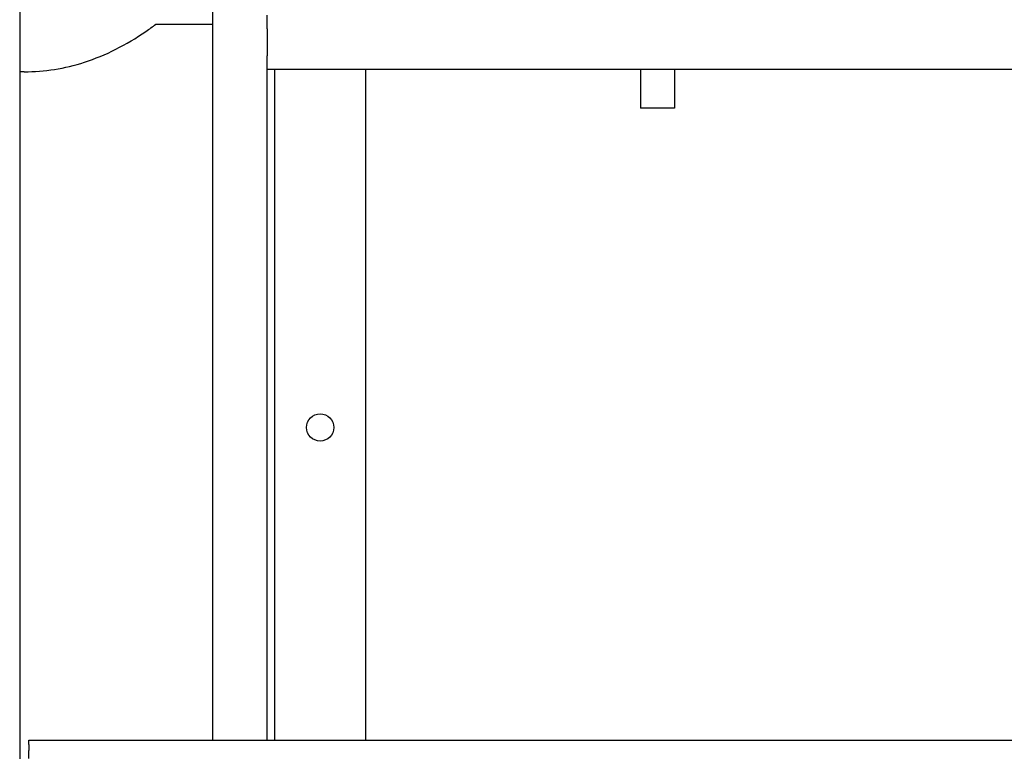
# Model space of a CAD drawing. Header units: inches. Extents: x 24 to 1128, y -94 to 748.
# Tile 376 of 546: x 693 to 720, y 231 to 251. Entities that reach past the tile are written whole.
import ezdxf

# ---------------------------------------------------------------- set-up
doc = ezdxf.new("R2010")
doc.units = ezdxf.units.IN
doc.header["$LTSCALE"] = 32
doc.header["$MEASUREMENT"] = 0
doc.layers.add('Visible (ANSI)', color=7, linetype='Continuous', lineweight=30)

msp = doc.modelspace()

# ---------------------------------------------------------------- linework, layer by layer
at = {"layer": 'Visible (ANSI)'}
for p, q in [((692.91529, 292.25037), (692.91529, 150.38487)), ((698.24529, 230.87537), (698.24529, 266.62537)), ((699.74529, 250.50037), (699.74529, 250.87537)), ((696.67222, 250.62537), (698.24529, 250.62537)), ((699.74529, 250.50037), (699.74529, 249.75037)), ((699.74529, 249.37537), (699.74529, 249.75037)), ((699.74529, 230.87537), (699.74529, 249.37537)), ((736.24529, 249.37537), (699.74529, 249.37537)), ((699.95529, 230.87537), (699.95529, 249.37537)), ((702.45529, 249.37537), (702.45529, 230.87537)), ((710.04029, 249.37537), (710.04029, 248.31287)), ((710.98029, 249.37537), (710.98029, 248.31287)), ((693.04029, 249.31287), (692.91529, 249.31287)), ((710.98029, 248.31287), (710.04029, 248.31287)), ((693.16529, 230.87537), (738.16529, 230.87537)), ((693.16529, 230.75436), (693.16529, 230.87537)), ((693.16529, 230.75436), (693.16529, 230.58521)), ((693.16529, 230.36927), (693.16529, 230.58521))]:
    msp.add_line(p, q, dxfattribs=at)
msp.add_circle((701.20529, 239.50037), 0.375, dxfattribs=at)
msp.add_circle((701.20529, 239.50037), 0.375, dxfattribs=at)
msp.add_open_spline([(693.04029, 249.31287), (693.59929, 249.31287), (694.1579, 249.40294), (695.28756, 249.76687), (695.856, 250.05383), (696.49014, 250.49087), (696.58157, 250.5569), (696.67222, 250.62537)], degree=3, knots=[0, 0, 0, 0, 0.159713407, 0.159713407, 0.331843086, 0.331843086, 0.361117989, 0.361117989, 0.361117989, 0.361117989], dxfattribs=at)

doc.saveas('drawing.dxf')
